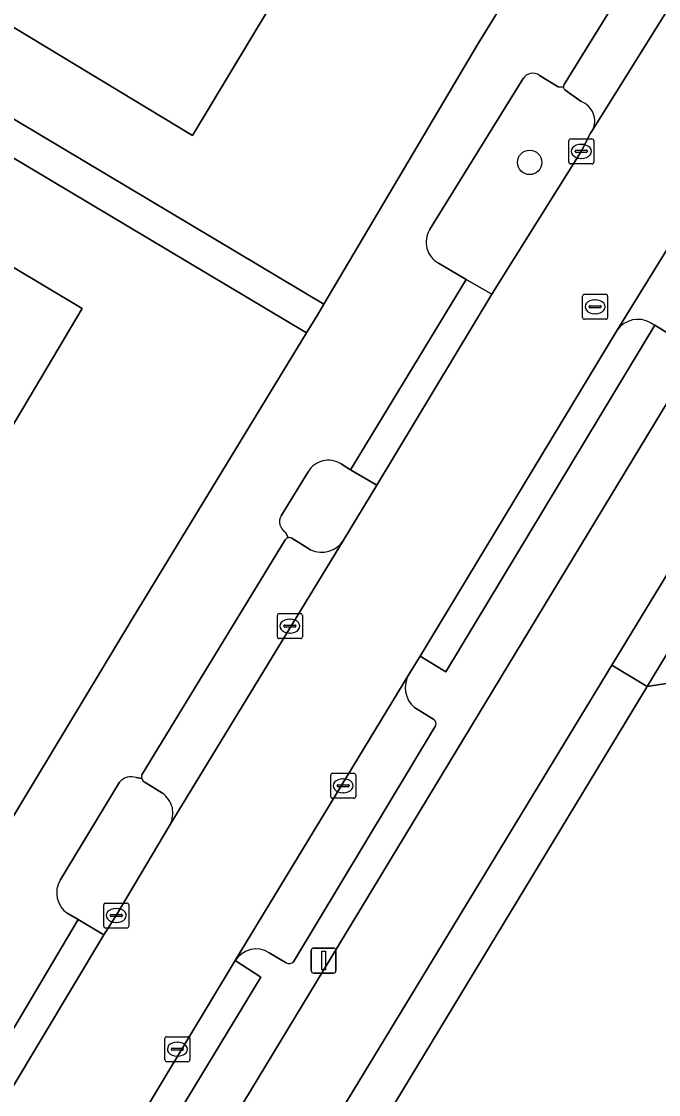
# Model space of a CAD drawing. Extents: x 160349 to 161355, y 381727 to 382854.
# Drawn here: x 161066.28 to 161091.79, y 382168.36 to 382211.31 of the extents above; entities that cross this region are included whole.
import ezdxf

# ---------------------------------------------------------------- set-up
doc = ezdxf.new("R2010")
doc.units = 0
for name, color, linetype in [('IMGEO_Berm_open', 7, 'Continuous'), ('IMGEO_Boom', 7, 'Continuous'), ('IMGEO_Erf', 7, 'Continuous'), ('IMGEO_Fietspad_gesloten', 7, 'Continuous'), ('IMGEO_Groenvoorziening', 7, 'Continuous'), ('IMGEO_Kolk', 7, 'Continuous'), ('IMGEO_Lichtmast', 7, 'Continuous'), ('IMGEO_Pand', 7, 'Continuous'), ('IMGEO_Parkeervlak_open', 7, 'Continuous'), ('IMGEO_Rijbaan_lokaal_open', 7, 'Continuous'), ('IMGEO_Rioolput', 7, 'Continuous'), ('IMGEO_Voetpad_open', 7, 'Continuous')]:
    doc.layers.add(name, color=color, linetype=linetype)

msp = doc.modelspace()

# ---------------------------------------------------------------- linework, layer by layer
at = {"layer": 'IMGEO_Berm_open'}
for points in [[(161072.545, 382163.708), (161094.564, 382200.063)], [(161092.202, 382198.807), (161091.646, 382199.151), (161083.276, 382185.277), (161082.246, 382185.913), (161081.799, 382185.179)], [(161082.014, 382183.853), (161082.8, 382183.367)], [(161082.867, 382183.119), (161077.176, 382173.678)], [(161076.884, 382173.636), (161076.207, 382174.04)], [(161074.844, 382173.726), (161075.873, 382173.06), (161065.988, 382156.772), (161064.984, 382157.392), (161064.937, 382157.314)]]:
    msp.add_lwpolyline(points, dxfattribs=at)
for centre, radius, start, end in [((161082.699, 382184.644), 1.047, 149.2873, 229.1324), ((161082.691, 382183.205), 0.196, 334.0514, 56.1849), ((161075.684, 382173.195), 0.994, 58.253, 147.6932), ((161077.002, 382173.85), 0.244, 241.0642, 315.3059)]:
    msp.add_arc(centre, radius, start, end, dxfattribs=at)
at = {"layer": 'IMGEO_Boom'}
msp.add_circle((161086.632, 382205.668), 0.489, dxfattribs=at)
at = {"layer": 'IMGEO_Erf'}
for points in [[(161070.497, 382227.337), (161078.475, 382223.268), (161078.147, 382222.724), (161077.662, 382221.919), (161081.047, 382219.878), (161077.7, 382214.328), (161073.126, 382206.742), (161064.306, 382212.061), (161062.68, 382209.364), (161078.393, 382200), (161084.569, 382210.432), (161087.349, 382214.939), (161091.686, 382221.891)], [(161064.28, 382176.744), (161070.729, 382187.418), (161077.695, 382198.842), (161057.924, 382210.623)]]:
    msp.add_lwpolyline(points, dxfattribs=at)
msp.add_lwpolyline([(161053.45, 382192.534), (161055.222, 382195.509), (161053.356, 382196.62), (161054.952, 382199.299), (161055.058, 382199.478), (161056.735, 382198.479), (161058.753, 382201.768), (161057.064, 382202.778), (161058.814, 382205.716), (161061.536, 382204.095), (161064.411, 382202.383), (161068.707, 382199.825), (161064.875, 382193.39), (161061.509, 382187.736), (161057.992, 382181.83), (161049.031, 382187.166), (161046.393, 382188.737), (161049.91, 382194.643)], close=True, dxfattribs=at)
at = {"layer": 'IMGEO_Fietspad_gesloten'}
for points in [[(161094.564, 382200.063), (161072.545, 382163.708), (161044.262, 382117.085), (161037.001, 382105.126), (161036.885, 382104.942), (161034.041, 382100.444), (161032.571, 382098.237), (161030.553, 382095.354), (161030.151, 382094.805), (161029.775, 382094.227), (161029.411, 382093.771)], [(161040.022, 382103.393), (161049.862, 382119.664), (161056.078, 382129.917), (161089.928, 382185.548), (161093.18, 382190.895), (161098.193, 382199.139)]]:
    msp.add_lwpolyline(points, dxfattribs=at)
at = {"layer": 'IMGEO_Groenvoorziening'}
for points in [[(161086.371, 382209.02), (161082.622, 382202.969)], [(161087.985, 382208.682), (161087.776, 382208.695), (161087.026, 382209.149)], [(161088.691, 382208.098), (161088.038, 382208.572)], [(161082.978, 382201.634), (161084.092, 382200.977), (161085.123, 382200.391), (161088.701, 382206.109), (161089.074, 382206.833)], [(161089.074, 382206.833), (161089.151, 382206.956)], [(161080.509, 382192.747), (161079.458, 382193.369), (161079.078, 382193.599)], [(161077.762, 382193.289), (161076.678, 382191.529)], [(161079.176, 382190.547), (161080.509, 382192.747)], [(161076.849, 382190.87), (161076.964, 382190.645)], [(161077.107, 382190.626), (161077.86, 382190.169)], [(161070.21, 382180.871), (161067.832, 382176.943)], [(161071.099, 382181.008), (161070.879, 382181.046)], [(161071.928, 382180.421), (161071.19, 382180.884)], [(161068.133, 382175.612), (161068.558, 382175.362), (161069.576, 382174.759), (161070.079, 382175.528), (161072.241, 382179.166)]]:
    msp.add_lwpolyline(points, dxfattribs=at)
for centre, radius, start, end in [((161086.756, 382208.793), 0.447, 52.8191, 149.4641), ((161088.163, 382208.7), 0.179, 185.7909, 225.6603), ((161088.42, 382207.325), 0.819, 333.1914, 70.688), ((161083.453, 382202.476), 0.967, 149.3142, 240.5486), ((161078.57, 382192.808), 0.94, 57.2672, 149.243), ((161077.112, 382191.29), 0.495, 151.1193, 237.9738), ((161077.011, 382190.452), 0.198, 61.1062, 103.757), ((161078.309, 382191.085), 1.02, 243.8921, 328.1596), ((161070.672, 382180.47), 0.612, 70.2842, 139.0342), ((161071.32, 382181.075), 0.231, 196.7973, 235.7504), ((161071.274, 382179.546), 1.093, 16.2245, 53.2181), ((161071.176, 382179.641), 1.166, 335.9695, 10.3779), ((161068.686, 382176.437), 0.993, 149.3322, 236.1535)]:
    msp.add_arc(centre, radius, start, end, dxfattribs=at)
at = {"layer": 'IMGEO_Kolk'}
for p, q in [((161088.2, 382205.683), (161088.2, 382206.535)), ((161088.275, 382206.609), (161089.127, 382206.609)), ((161089.201, 382206.535), (161089.201, 382205.683)), ((161088.459, 382206.103), (161088.459, 382206.115)), ((161088.897, 382206.066), (161088.499, 382206.066)), ((161088.502, 382206.152), (161088.9, 382206.152)), ((161088.688, 382206.389), (161088.713, 382206.389)), ((161088.943, 382206.115), (161088.943, 382206.103)), ((161089.127, 382205.609), (161088.275, 382205.609)), ((161088.711, 382205.829), (161088.686, 382205.829)), ((161076.529, 382186.684), (161076.529, 382187.536)), ((161076.604, 382187.61), (161077.456, 382187.61)), ((161077.53, 382187.536), (161077.53, 382186.684)), ((161076.788, 382187.104), (161076.788, 382187.116)), ((161077.226, 382187.067), (161076.828, 382187.067)), ((161076.831, 382187.153), (161077.229, 382187.153)), ((161077.017, 382187.39), (161077.042, 382187.39)), ((161077.272, 382187.116), (161077.272, 382187.104)), ((161077.04, 382186.83), (161077.015, 382186.83)), ((161077.456, 382186.61), (161076.604, 382186.61)), ((161078.664, 382180.294), (161078.664, 382181.146)), ((161078.739, 382181.22), (161079.591, 382181.22)), ((161079.665, 382181.146), (161079.665, 382180.294)), ((161078.923, 382180.714), (161078.923, 382180.726)), ((161079.361, 382180.677), (161078.963, 382180.677)), ((161078.966, 382180.763), (161079.364, 382180.763)), ((161079.152, 382181), (161079.177, 382181)), ((161079.407, 382180.726), (161079.407, 382180.714)), ((161079.591, 382180.22), (161078.739, 382180.22)), ((161079.175, 382180.44), (161079.15, 382180.44)), ((161069.578, 382175.102), (161069.578, 382175.954)), ((161069.653, 382176.028), (161070.505, 382176.028)), ((161070.579, 382175.954), (161070.579, 382175.102)), ((161069.837, 382175.522), (161069.837, 382175.534)), ((161070.275, 382175.485), (161069.877, 382175.485)), ((161069.88, 382175.571), (161070.278, 382175.571)), ((161070.066, 382175.808), (161070.091, 382175.808)), ((161070.321, 382175.534), (161070.321, 382175.522)), ((161070.089, 382175.248), (161070.064, 382175.248)), ((161070.505, 382175.028), (161069.653, 382175.028)), ((161072.023, 382169.753), (161072.023, 382170.605)), ((161072.098, 382170.679), (161072.95, 382170.679)), ((161072.511, 382170.459), (161072.536, 382170.459)), ((161073.024, 382170.605), (161073.024, 382169.753)), ((161072.282, 382170.173), (161072.282, 382170.185)), ((161072.72, 382170.136), (161072.322, 382170.136)), ((161072.325, 382170.222), (161072.723, 382170.222)), ((161072.534, 382169.899), (161072.509, 382169.899)), ((161072.766, 382170.185), (161072.766, 382170.173)), ((161072.95, 382169.679), (161072.098, 382169.679))]:
    msp.add_line(p, q, dxfattribs=at)
for points in [[(161088.2, 382205.683), (161088.2, 382206.535)], [(161088.275, 382206.609), (161089.127, 382206.609)], [(161089.201, 382206.535), (161089.201, 382205.683)], [(161089.127, 382205.609), (161088.275, 382205.609)], [(161076.529, 382186.684), (161076.529, 382187.536)], [(161076.604, 382187.61), (161077.456, 382187.61)], [(161077.53, 382187.536), (161077.53, 382186.684)], [(161077.456, 382186.61), (161076.604, 382186.61)], [(161078.664, 382180.294), (161078.664, 382181.146)], [(161078.739, 382181.22), (161079.591, 382181.22)], [(161079.665, 382181.146), (161079.665, 382180.294)], [(161079.591, 382180.22), (161078.739, 382180.22)], [(161069.578, 382175.102), (161069.578, 382175.954)], [(161069.653, 382176.028), (161070.505, 382176.028)], [(161070.579, 382175.954), (161070.579, 382175.102)], [(161070.505, 382175.028), (161069.653, 382175.028)], [(161072.023, 382169.753), (161072.023, 382170.605)], [(161072.098, 382170.679), (161072.95, 382170.679)], [(161073.024, 382170.605), (161073.024, 382169.753)], [(161072.95, 382169.679), (161072.098, 382169.679)]]:
    msp.add_lwpolyline(points, dxfattribs=at)
for centre, radius, start, end in [((161088.277, 382206.533), 0.0765, 91.552, 178.448), ((161088.277, 382206.533), 0.0765, 91.552, 178.448), ((161089.125, 382206.533), 0.0765, 1.552, 88.448), ((161089.125, 382206.533), 0.0765, 1.552, 88.448), ((161088.499, 382206.112), 0.0403, 85.8775, 175.7526), ((161088.496, 382206.102), 0.0366, 178.938, 274.7102), ((161088.9, 382206.109), 0.043, 264.8664, 352.4533), ((161088.904, 382206.114), 0.0386, 1.7309, 96.639), ((161088.277, 382205.685), 0.0765, 181.552, 268.448), ((161088.277, 382205.685), 0.0765, 181.552, 268.448), ((161089.125, 382205.685), 0.0765, 271.552, 358.448), ((161089.125, 382205.685), 0.0765, 271.552, 358.448), ((161076.606, 382187.534), 0.0765, 91.552, 178.448), ((161076.606, 382187.534), 0.0765, 91.552, 178.448), ((161077.454, 382187.534), 0.0765, 1.552, 88.448), ((161077.454, 382187.534), 0.0765, 1.552, 88.448), ((161076.828, 382187.113), 0.0403, 85.8775, 175.7526), ((161076.825, 382187.103), 0.0366, 178.938, 274.7102), ((161077.229, 382187.11), 0.043, 264.8664, 352.4533), ((161077.233, 382187.115), 0.0386, 1.7309, 96.639), ((161076.606, 382186.686), 0.0765, 181.552, 268.448), ((161076.606, 382186.686), 0.0765, 181.552, 268.448), ((161077.454, 382186.686), 0.0765, 271.552, 358.448), ((161077.454, 382186.686), 0.0765, 271.552, 358.448), ((161078.741, 382181.144), 0.0765, 91.552, 178.448), ((161078.741, 382181.144), 0.0765, 91.552, 178.448), ((161079.589, 382181.144), 0.0765, 1.552, 88.448), ((161079.589, 382181.144), 0.0765, 1.552, 88.448), ((161078.963, 382180.723), 0.0403, 85.8775, 175.7526), ((161078.96, 382180.713), 0.0366, 178.938, 274.7102), ((161079.364, 382180.72), 0.043, 264.8664, 352.4533), ((161079.368, 382180.725), 0.0386, 1.7309, 96.639), ((161078.741, 382180.296), 0.0765, 181.552, 268.448), ((161078.741, 382180.296), 0.0765, 181.552, 268.448), ((161079.589, 382180.296), 0.0765, 271.552, 358.448), ((161079.589, 382180.296), 0.0765, 271.552, 358.448), ((161069.655, 382175.952), 0.0765, 91.552, 178.448), ((161069.655, 382175.952), 0.0765, 91.552, 178.448), ((161070.503, 382175.952), 0.0765, 1.552, 88.448), ((161070.503, 382175.952), 0.0765, 1.552, 88.448), ((161069.877, 382175.531), 0.0403, 85.8775, 175.7526), ((161069.874, 382175.521), 0.0366, 178.938, 274.7102), ((161070.278, 382175.528), 0.043, 264.8664, 352.4533), ((161070.282, 382175.533), 0.0386, 1.7309, 96.639), ((161069.655, 382175.104), 0.0765, 181.552, 268.448), ((161069.655, 382175.104), 0.0765, 181.552, 268.448), ((161070.503, 382175.104), 0.0765, 271.552, 358.448), ((161070.503, 382175.104), 0.0765, 271.552, 358.448), ((161072.1, 382170.603), 0.0765, 91.552, 178.448), ((161072.1, 382170.603), 0.0765, 91.552, 178.448), ((161072.948, 382170.603), 0.0765, 1.552, 88.448), ((161072.948, 382170.603), 0.0765, 1.552, 88.448), ((161072.322, 382170.182), 0.0403, 85.8775, 175.7526), ((161072.319, 382170.172), 0.0366, 178.938, 274.7102), ((161072.723, 382170.179), 0.043, 264.8664, 352.4533), ((161072.727, 382170.184), 0.0386, 1.7309, 96.639), ((161072.1, 382169.755), 0.0765, 181.552, 268.448), ((161072.1, 382169.755), 0.0765, 181.552, 268.448), ((161072.948, 382169.755), 0.0765, 271.552, 358.448), ((161072.948, 382169.755), 0.0765, 271.552, 358.448)]:
    msp.add_arc(centre, radius, start, end, dxfattribs=at)
for centre, major_axis, ratio, start_param, end_param in [((161088.687, 382206.109), (-0.387, 0.002), 0.722429, 4.712389, 7.853982), ((161088.712, 382206.109), (-0.39, 0.002), 0.717154, 1.570796, 4.712389), ((161077.016, 382187.11), (-0.387, 0.002), 0.722429, 4.712389, 7.853982), ((161077.041, 382187.11), (-0.39, 0.002), 0.717154, 1.570796, 4.712389), ((161079.151, 382180.72), (-0.387, 0.002), 0.722429, 4.712389, 7.853982), ((161079.176, 382180.72), (-0.39, 0.002), 0.717154, 1.570796, 4.712389), ((161070.065, 382175.528), (-0.387, 0.002), 0.722429, 4.712389, 7.853982), ((161070.09, 382175.528), (-0.39, 0.002), 0.717154, 1.570796, 4.712389), ((161072.51, 382170.179), (-0.387, 0.002), 0.722429, 4.712389, 7.853982), ((161072.535, 382170.179), (-0.39, 0.002), 0.717154, 1.570796, 4.712389)]:
    msp.add_ellipse(centre, major_axis=major_axis, ratio=ratio, start_param=start_param, end_param=end_param, dxfattribs=at)
at = {"layer": 'IMGEO_Lichtmast'}
for p, q in [((161077.986, 382174.225), (161078.776, 382174.225)), ((161078.776, 382174.225), (161077.986, 382174.225)), ((161077.886, 382173.325), (161077.886, 382174.125)), ((161077.886, 382174.125), (161077.886, 382173.325)), ((161078.876, 382174.125), (161078.876, 382173.325)), ((161078.876, 382173.325), (161078.876, 382174.125)), ((161078.776, 382173.225), (161077.986, 382173.225)), ((161077.986, 382173.225), (161078.776, 382173.225))]:
    msp.add_line(p, q, dxfattribs=at)
msp.add_lwpolyline([(161078.306, 382174.1), (161078.456, 382174.1), (161078.456, 382173.35), (161078.306, 382173.35), (161078.306, 382174.1)], dxfattribs=at)
for centre, start, end in [((161077.986, 382174.125), 90, 180), ((161077.986, 382174.125), 90, 180), ((161078.776, 382174.125), 0, 90), ((161078.776, 382174.125), 360, 90), ((161077.986, 382173.325), 180, 270), ((161077.986, 382173.325), 180, 270), ((161078.776, 382173.325), 270, 0), ((161078.776, 382173.325), 270, 0)]:
    msp.add_arc(centre, 0.1, start, end, dxfattribs=at)
at = {"layer": 'IMGEO_Pand'}
for points in [[(161077.7, 382214.328), (161068.599, 382219.815), (161068.334, 382219.376), (161066.149, 382215.752), (161064.041, 382217.023), (161062.172, 382213.923), (161058.129, 382216.361), (161056.249, 382213.243), (161058.399, 382211.946), (161062.68, 382209.364), (161064.306, 382212.061), (161073.126, 382206.742)], [(161064.875, 382193.39), (161068.707, 382199.825), (161064.411, 382202.383), (161061.536, 382204.095), (161058.814, 382205.716), (161057.064, 382202.778), (161058.753, 382201.768), (161056.735, 382198.479), (161055.058, 382199.478), (161054.952, 382199.299)]]:
    msp.add_lwpolyline(points, close=True, dxfattribs=at)
at = {"layer": 'IMGEO_Parkeervlak_open'}
for points in [[(161091.191, 382213.932), (161088.011, 382208.79)], [(161089.151, 382206.956), (161093.474, 382213.889)], [(161097.529, 382210.923), (161090.133, 382198.954)], [(161088.038, 382208.572), (161088.691, 382208.098)], [(161091.473, 382199.253), (161091.646, 382199.151), (161092.202, 382198.807)], [(161076.841, 382190.559), (161071.104, 382181.159)], [(161072.241, 382179.166), (161079.176, 382190.547)], [(161077.86, 382190.169), (161077.107, 382190.626)], [(161081.799, 382185.179), (161074.844, 382173.726)], [(161082.8, 382183.367), (161082.014, 382183.853)], [(161077.176, 382173.678), (161082.867, 382183.119)], [(161071.19, 382180.884), (161071.928, 382180.421)], [(161076.207, 382174.04), (161076.884, 382173.636)]]:
    msp.add_lwpolyline(points, dxfattribs=at)
for centre, radius, start, end in [((161088.156, 382208.698), 0.172, 147.6177, 185.3106), ((161088.163, 382208.7), 0.179, 185.7909, 225.6603), ((161088.42, 382207.325), 0.819, 333.1914, 70.688), ((161090.97, 382198.357), 1.028, 60.685, 144.4722), ((161077.008, 382190.451), 0.199, 102.7863, 147.1352), ((161077.011, 382190.452), 0.198, 61.1062, 103.757), ((161078.309, 382191.085), 1.02, 243.8921, 328.1596), ((161082.699, 382184.644), 1.047, 149.2873, 229.1324), ((161082.691, 382183.205), 0.196, 334.0514, 56.1849), ((161071.323, 382181.076), 0.234, 159.2977, 196.9093), ((161071.32, 382181.075), 0.231, 196.7973, 235.7504), ((161071.274, 382179.546), 1.093, 16.2245, 53.2181), ((161071.176, 382179.641), 1.166, 335.9695, 10.3779), ((161075.684, 382173.195), 0.994, 58.253, 147.6932), ((161077.002, 382173.85), 0.244, 241.0642, 315.3059)]:
    msp.add_arc(centre, radius, start, end, dxfattribs=at)
at = {"layer": 'IMGEO_Rijbaan_lokaal_open'}
for points in [[(161098.505, 382222.045), (161098.394, 382221.783), (161098.215, 382221.524), (161097.859, 382220.924), (161093.474, 382213.889), (161089.151, 382206.956), (161089.074, 382206.833), (161088.701, 382206.109), (161085.123, 382200.391), (161080.509, 382192.747), (161079.176, 382190.547), (161072.241, 382179.166), (161070.079, 382175.528), (161069.576, 382174.759), (161065.819, 382168.471)], [(161074.844, 382173.726), (161081.799, 382185.179), (161082.246, 382185.913), (161090.133, 382198.954), (161097.529, 382210.923), (161101.388, 382217.149), (161103.059, 382219.868)], [(161048.337, 382130.017), (161064.937, 382157.314), (161064.984, 382157.392), (161074.844, 382173.726)]]:
    msp.add_lwpolyline(points, dxfattribs=at)
at = {"layer": 'IMGEO_Rioolput'}
for p, q in [((161088.826, 382200.39), (161089.678, 382200.39)), ((161088.751, 382199.464), (161088.751, 382200.316)), ((161089.239, 382200.17), (161089.264, 382200.17)), ((161089.752, 382200.316), (161089.752, 382199.464)), ((161089.01, 382199.884), (161089.01, 382199.896)), ((161089.448, 382199.847), (161089.05, 382199.847)), ((161089.053, 382199.933), (161089.451, 382199.933)), ((161089.262, 382199.61), (161089.237, 382199.61)), ((161089.494, 382199.896), (161089.494, 382199.884)), ((161089.678, 382199.39), (161088.826, 382199.39))]:
    msp.add_line(p, q, dxfattribs=at)
for points in [[(161088.826, 382200.39), (161089.678, 382200.39)], [(161088.751, 382199.464), (161088.751, 382200.316)], [(161089.752, 382200.316), (161089.752, 382199.464)], [(161089.678, 382199.39), (161088.826, 382199.39)]]:
    msp.add_lwpolyline(points, dxfattribs=at)
for centre, radius, start, end in [((161088.828, 382200.314), 0.0765, 91.552, 178.448), ((161088.828, 382200.314), 0.0765, 91.552, 178.448), ((161089.676, 382200.314), 0.0765, 1.552, 88.448), ((161089.676, 382200.314), 0.0765, 1.552, 88.448), ((161089.05, 382199.893), 0.0403, 85.8775, 175.7526), ((161089.047, 382199.883), 0.0366, 178.938, 274.7102), ((161089.451, 382199.89), 0.043, 264.8664, 352.4533), ((161089.455, 382199.895), 0.0386, 1.7309, 96.639), ((161088.828, 382199.466), 0.0765, 181.552, 268.448), ((161088.828, 382199.466), 0.0765, 181.552, 268.448), ((161089.676, 382199.466), 0.0765, 271.552, 358.448), ((161089.676, 382199.466), 0.0765, 271.552, 358.448)]:
    msp.add_arc(centre, radius, start, end, dxfattribs=at)
for centre, major_axis, ratio, start_param, end_param in [((161089.238, 382199.89), (-0.387, 0.002), 0.722429, 4.712389, 7.853982), ((161089.263, 382199.89), (-0.39, 0.002), 0.717154, 1.570796, 4.712389)]:
    msp.add_ellipse(centre, major_axis=major_axis, ratio=ratio, start_param=start_param, end_param=end_param, dxfattribs=at)
at = {"layer": 'IMGEO_Voetpad_open'}
for points in [[(161091.686, 382221.891), (161087.349, 382214.939), (161084.569, 382210.432), (161078.393, 382200), (161078.146, 382199.582), (161077.695, 382198.842), (161070.729, 382187.418), (161064.28, 382176.744)], [(161088.011, 382208.79), (161091.191, 382213.932)], [(161082.622, 382202.969), (161086.371, 382209.02)], [(161087.026, 382209.149), (161087.776, 382208.695), (161087.985, 382208.682)], [(161079.078, 382193.599), (161079.458, 382193.369), (161084.092, 382200.977), (161082.978, 382201.634)], [(161090.133, 382198.954), (161082.246, 382185.913), (161083.276, 382185.277), (161091.646, 382199.151)], [(161091.646, 382199.151), (161091.473, 382199.253)], [(161076.678, 382191.529), (161077.762, 382193.289)], [(161071.104, 382181.159), (161076.841, 382190.559)], [(161076.964, 382190.645), (161076.849, 382190.87)], [(161066.578, 382143.827), (161091.332, 382184.687), (161089.928, 382185.548), (161056.078, 382129.917), (161049.862, 382119.664), (161040.022, 382103.393)], [(161067.832, 382176.943), (161070.21, 382180.871)], [(161070.879, 382181.046), (161071.099, 382181.008)], [(161065.759, 382168.371), (161065.819, 382168.471), (161064.808, 382169.081), (161068.558, 382175.362), (161068.133, 382175.612)]]:
    msp.add_lwpolyline(points, dxfattribs=at)
for points in [[(161062.68, 382209.364), (161058.399, 382211.946), (161056.249, 382213.243), (161053.104, 382214.843), (161052.904, 382214.45), (161049.763, 382216.077), (161043.266, 382203.535), (161044.484, 382202.905), (161048.779, 382210.888), (161050.66, 382214.384), (161057.924, 382210.623), (161077.695, 382198.842), (161078.146, 382199.582), (161078.393, 382200)], [(161085.123, 382200.391), (161084.092, 382200.977), (161079.458, 382193.369), (161080.509, 382192.747)], [(161091.332, 382184.687), (161094.617, 382190.106), (161093.18, 382190.895), (161089.928, 382185.548)], [(161106.633, 382178.932), (161095.132, 382187.55), (161094.71, 382190.256), (161094.617, 382190.106), (161091.332, 382184.687), (161093.47, 382185.023), (161104.927, 382176.534)], [(161080.216, 382143.711), (161096.957, 382166.077), (161101.611, 382172.003), (161104.927, 382176.534), (161093.47, 382185.023), (161091.332, 382184.687), (161066.578, 382143.827), (161075.411, 382137.347)], [(161069.576, 382174.759), (161068.558, 382175.362), (161064.808, 382169.081), (161065.819, 382168.471)], [(161074.844, 382173.726), (161064.984, 382157.392), (161065.988, 382156.772), (161075.873, 382173.06)]]:
    msp.add_lwpolyline(points, close=True, dxfattribs=at)
for centre, radius, start, end in [((161086.756, 382208.793), 0.447, 52.8191, 149.4641), ((161088.156, 382208.698), 0.172, 147.6177, 185.3106), ((161083.453, 382202.476), 0.967, 149.3142, 240.5486), ((161090.97, 382198.357), 1.028, 60.685, 144.4722), ((161078.57, 382192.808), 0.94, 57.2672, 149.243), ((161077.112, 382191.29), 0.495, 151.1193, 237.9738), ((161077.008, 382190.451), 0.199, 102.7863, 147.1352), ((161070.672, 382180.47), 0.612, 70.2842, 139.0342), ((161071.323, 382181.076), 0.234, 159.2977, 196.9093), ((161068.686, 382176.437), 0.993, 149.3322, 236.1535)]:
    msp.add_arc(centre, radius, start, end, dxfattribs=at)

doc.saveas('drawing.dxf')
